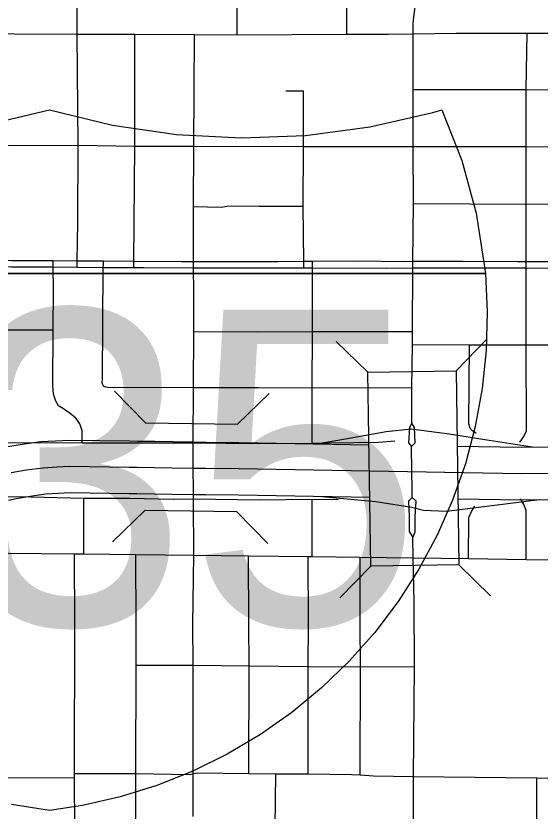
# Model space of a CAD drawing. Extents: x -1403959 to 81668, y -1400582 to 11018.
# Drawn here: x 6948.6 to 7006.5, y 8244.1 to 8331.9 of the extents above; entities that cross this region are included whole.
import ezdxf

# ---------------------------------------------------------------- set-up
doc = ezdxf.new("R2010")
doc.units = 0
for name, color, linetype in [('tdCiAirportTxt', 7, 'Continuous'), ('tdCiCityCartoShort', 7, 'Continuous'), ('tdCiCityStreetTxt', 7, 'Continuous'), ('tdCiSectNmbr', 7, 'Continuous'), ('tdCiSectTwpRng', 7, 'Continuous'), ('tdCoPriCL', 7, 'Continuous'), ('tdCoSurfEarth', 7, 'Continuous'), ('tdCoSurfGravel', 7, 'Continuous')]:
    doc.layers.add(name, color=color, linetype=linetype)

msp = doc.modelspace()

# ---------------------------------------------------------------- linework, layer by layer
at = {"layer": 'tdCiAirportTxt'}
for points in [[(6997.355, 8284.397), (7004.499, 8284.299), (7008.492, 8284.323), (7009.534, 8284.377), (7012.054, 8284.612), (7013.781, 8284.818), (7016.013, 8285.199), (7017.739, 8285.549), (7019.273, 8285.964), (7020.505, 8286.293), (7022.133, 8286.789), (7023.897, 8287.425), (7025.082, 8287.891), (7026.111, 8288.329), (7026.825, 8288.684), (7037.26, 8293.771), (7040.544, 8295.35), (7041.502, 8295.82)], [(6997.44, 8278.592), (7004.477, 8278.495), (7008.66, 8278.52), (7009.954, 8278.588), (7012.666, 8278.84), (7014.614, 8279.072), (7017.078, 8279.494), (7019.075, 8279.898), (7020.778, 8280.359), (7022.101, 8280.712), (7023.964, 8281.28), (7025.944, 8281.993), (7027.282, 8282.52), (7028.541, 8283.056), (7029.388, 8283.477), (7039.789, 8288.547), (7043.079, 8290.129), (7045.051, 8291.096), (7047.068, 8292.054)], [(6947.51, 8284.321), (6949.296, 8284.638), (6951.361, 8284.905), (6952.971, 8285.005), (6954.517, 8285.079), (6961.186, 8284.982), (6962.058, 8284.969), (6963.964, 8284.949), (6965.936, 8284.913), (6968.214, 8284.881), (6969.635, 8284.854), (6973.281, 8284.822), (6987.607, 8284.566)], [(6947.795, 8278.437), (6948.651, 8278.629), (6950.176, 8278.899), (6951.914, 8279.125), (6953.29, 8279.21), (6954.614, 8279.274), (6961.102, 8279.179), (6961.985, 8279.166), (6963.881, 8279.145), (6965.843, 8279.111), (6968.118, 8279.078), (6969.555, 8279.051), (6973.204, 8279.019), (6987.692, 8278.76)]]:
    msp.add_lwpolyline(points, dxfattribs=at)
at = {"layer": 'tdCiCityCartoShort'}
for points in [[(7051.031, 8297.122), (7043.785, 8293.681), (7041.807, 8292.711), (7038.52, 8291.13), (7028.102, 8286.052), (7027.321, 8285.664), (7026.177, 8285.177), (7024.916, 8284.68), (7023.043, 8284.006), (7021.298, 8283.473), (7020.02, 8283.132), (7018.401, 8282.694), (7016.54, 8282.317), (7014.191, 8281.915), (7012.353, 8281.696), (7009.737, 8281.453), (7008.569, 8281.392), (7004.48, 8281.368), (6995.971, 8281.485)], [(6995.983, 8281.484), (6973.235, 8281.891), (6969.587, 8281.923), (6968.158, 8281.95), (6965.882, 8281.982), (6963.914, 8282.017), (6962.013, 8282.038), (6961.137, 8282.051), (6954.558, 8282.147), (6953.123, 8282.078), (6951.631, 8281.985), (6949.73, 8281.739), (6948.075, 8281.446)]]:
    msp.add_lwpolyline(points, dxfattribs=at)
at = {"layer": 'tdCiCityStreetTxt'}
for p, q in [((6987.49, 8292.586), (6983.991, 8295.984)), ((6997.233, 8292.729), (7000.631, 8296.227)), ((6987.49, 8292.586), (6997.233, 8292.729)), ((6987.804, 8271.143), (6987.49, 8292.586)), ((6997.233, 8292.729), (6997.547, 8271.286)), ((6987.804, 8271.143), (6984.406, 8267.647)), ((6997.547, 8271.286), (6987.804, 8271.143)), ((6997.547, 8271.286), (6997.547, 8271.286)), ((6997.547, 8271.286), (7001.046, 8267.891))]:
    msp.add_line(p, q, dxfattribs=at)
at = {"layer": 'tdCiSectNmbr'}
for points in [[(6927.291, 8329.967), (6931.832, 8329.944), (6939.866, 8329.967), (6941.253, 8329.97), (6948.418, 8329.943), (6955.387, 8329.922), (6961.764, 8329.899), (6968.325, 8329.878), (6973.056, 8329.852), (6985.159, 8329.902), (6989.723, 8329.901)], [(6989.723, 8329.901), (6989.723, 8329.901), (6992.491, 8329.943), (6997.252, 8330.021)], [(6992.407, 8297.063), (6992.446, 8304.09), (6992.448, 8304.439), (6992.451, 8304.786), (6992.513, 8311.195), (6992.491, 8317.487), (6992.488, 8323.789), (6992.491, 8329.943)], [(6997.252, 8330.021), (6997.252, 8330.021), (7002.541, 8330.015), (7005.081, 8330.006), (7008.699, 8330.015), (7017.028, 8330.033), (7022.608, 8330.049), (7028.471, 8330.11), (7030.968, 8330.157), (7034.587, 8330.202), (7040.79, 8330.244)], [(6992.491, 8317.487), (7004.988, 8317.505), (7016.846, 8317.484), (7016.846, 8317.484)], [(6992.355, 8290.9), (6992.407, 8295.63), (6992.407, 8297.063)], [(6992.332, 8286.929), (6992.34, 8288.231), (6992.355, 8290.9)], [(6992.332, 8286.929), (6992.074, 8286.473), (6991.982, 8284.793), (6992.323, 8284.355)], [(6992.323, 8284.355), (6992.73, 8284.793), (6992.639, 8286.473), (6992.332, 8286.929)], [(6992.323, 8284.355), (6992.323, 8284.355)], [(6992.323, 8284.302), (6992.323, 8284.355)], [(6992.338, 8281.61), (6992.323, 8284.302)], [(6992.38, 8278.739), (6992.366, 8279.668), (6992.338, 8281.61)], [(6992.38, 8278.739), (6991.967, 8278.32), (6992.043, 8276.626), (6992.059, 8274.977), (6992.444, 8274.323)], [(6992.82, 8278.288), (6992.822, 8278.32), (6992.38, 8278.739)], [(6992.448, 8274.333), (6992.7, 8274.962), (6992.73, 8276.656), (6992.82, 8278.288)], [(6992.477, 8272.061), (6992.444, 8274.323), (6992.448, 8274.333)], [(6992.595, 8267.193), (6992.477, 8272.061)], [(6992.544, 8247.911), (6992.627, 8260.057), (6992.595, 8267.193)], [(6992.523, 8241.547), (6992.544, 8247.911)]]:
    msp.add_lwpolyline(points, dxfattribs=at)
at = {"layer": 'tdCiSectTwpRng'}
for points in [[(6973.056, 8329.852), (6973.023, 8337.011), (6972.911, 8354.089)], [(6985.159, 8329.902), (6985.13, 8341.949), (6984.92, 8354.238)], [(6992.491, 8329.943), (6992.477, 8331.108), (6992.59, 8332.116), (6992.732, 8332.883), (6992.984, 8333.575), (6993.353, 8334.356), (6993.835, 8335.194), (6994.46, 8335.932), (6995.36, 8336.864), (6995.733, 8337.326), (6996.107, 8337.878), (6996.462, 8338.554), (6996.765, 8339.266), (6997.014, 8339.959), (6997.12, 8340.938), (6997.159, 8342.254)], [(6955.385, 8304.204), (6955.381, 8304.846), (6955.45, 8309.106), (6955.499, 8317.635), (6955.387, 8329.922), (6955.343, 8341.205), (6955.331, 8341.738), (6955.306, 8341.795)], [(6961.652, 8304.163), (6961.648, 8304.488), (6961.651, 8304.812), (6961.76, 8317.541), (6961.764, 8329.899)], [(6968.204, 8284.759), (6968.218, 8290.881), (6968.269, 8297.072), (6968.261, 8301.496), (6968.234, 8304.116), (6968.23, 8304.473), (6968.23, 8304.784), (6968.241, 8310.882), (6968.255, 8317.558), (6968.325, 8329.878)], [(7004.988, 8317.505), (7004.967, 8323.803), (7005.081, 8330.006)], [(6978.446, 8323.658), (6980.363, 8323.658)], [(6980.363, 8317.517), (6980.363, 8323.658)], [(6992.488, 8323.789), (7004.967, 8323.803), (7016.94, 8323.761)], [(6917.154, 8317.8), (6948.18, 8317.611), (6955.499, 8317.635), (6961.76, 8317.541), (6968.255, 8317.558), (6980.363, 8317.517), (6992.491, 8317.487), (6992.491, 8317.487)], [(6980.402, 8304.434), (6980.399, 8304.797), (6980.352, 8310.916), (6980.363, 8317.517)], [(7004.97, 8304.418), (7004.97, 8304.77), (7004.966, 8311.148), (7004.988, 8317.505)], [(6968.241, 8310.882), (6971.326, 8310.82), (6972.12, 8310.96), (6975.485, 8310.929), (6980.352, 8310.916)], [(6992.513, 8311.195), (7004.966, 8311.148), (7016.789, 8311.191)], [(6919.545, 8304.377), (6924.642, 8304.355), (6928.492, 8304.338), (6935.203, 8304.298), (6939.211, 8304.275), (6941.155, 8304.264), (6946.977, 8304.234), (6948.111, 8304.228), (6951.408, 8304.211), (6952.723, 8304.201), (6955.385, 8304.18), (6958.271, 8304.157), (6961.652, 8304.13), (6962.738, 8304.122), (6968.234, 8304.116), (6975.878, 8304.109), (6980.405, 8304.101), (6981.376, 8304.099), (6989.579, 8304.083), (6992.446, 8304.09)], [(6992.447, 8304.786), (6991.414, 8304.784), (6986.393, 8304.823), (6981.378, 8304.801), (6980.399, 8304.797), (6977.56, 8304.784), (6968.23, 8304.784), (6966.918, 8304.784), (6961.651, 8304.812), (6958.275, 8304.83), (6957.207, 8304.835), (6955.381, 8304.846), (6952.72, 8304.862), (6948.111, 8304.889), (6946.978, 8304.896), (6946.373, 8304.899), (6941.156, 8304.93), (6939.976, 8304.937), (6935.209, 8304.963), (6932.953, 8304.976), (6925.344, 8305.014), (6924.65, 8305.018), (6920.962, 8305.042)], [(6955.944, 8284.782), (6955.944, 8286.114), (6955.661, 8286.882), (6955.237, 8287.487), (6954.612, 8288.012), (6953.865, 8288.517), (6953.329, 8288.87), (6953.027, 8289.375), (6952.785, 8290.162), (6952.704, 8291.091), (6952.72, 8297.254), (6952.751, 8301.669), (6952.723, 8304.201), (6952.719, 8304.552)], [(6952.719, 8304.552), (6952.72, 8304.862)], [(6958.212, 8291.176), (6958.159, 8291.398), (6958.175, 8291.853), (6958.271, 8304.157), (6958.273, 8304.473)], [(6958.273, 8304.473), (6958.275, 8304.811)], [(6980.404, 8304.137), (6980.402, 8304.434)], [(6981.329, 8284.726), (6981.347, 8290.866), (6981.365, 8297.056), (6981.376, 8304.099), (6981.376, 8304.438)], [(6981.376, 8304.438), (6981.378, 8304.791)], [(7034.658, 8305.14), (7034.622, 8305.134), (7034.328, 8305.114), (7034.033, 8305.129), (7028.56, 8304.971), (7027.852, 8304.95), (7022.198, 8304.825), (7020.918, 8304.797), (7016.841, 8304.764), (7016.279, 8304.759), (7013.322, 8304.759), (7004.97, 8304.77), (7004.044, 8304.772), (6997.978, 8304.797), (6992.451, 8304.786), (6992.447, 8304.786)], [(6992.448, 8304.09), (7000.883, 8304.109), (7004.97, 8304.098), (7010.098, 8304.083), (7015.999, 8304.058), (7016.847, 8304.082), (7022.2, 8304.231), (7022.41, 8304.236), (7028.562, 8304.328), (7030.923, 8304.364), (7034.109, 8304.428), (7034.715, 8304.45), (7034.766, 8304.458)], [(7004.272, 8284.863), (7004.726, 8285.492), (7005.005, 8286.104), (7004.971, 8295.596), (7004.97, 8304.098), (7004.97, 8304.418)], [(6992.446, 8304.09), (6992.448, 8304.09)], [(6929.564, 8297.247), (6929.622, 8297.311), (6929.972, 8297.414), (6930.677, 8297.442), (6935.211, 8297.347), (6941.145, 8297.347), (6946.977, 8297.253), (6952.72, 8297.254)], [(6968.269, 8297.072), (6975.304, 8297.021), (6981.365, 8297.056), (6992.407, 8297.063)], [(6992.407, 8295.63), (6998.719, 8295.613), (7004.971, 8295.596), (7016.93, 8295.581)], [(6999.434, 8285.824), (6999.085, 8286.052), (6998.788, 8286.366), (6998.631, 8286.873), (6998.719, 8295.613)], [(6958.212, 8291.176), (6958.235, 8291.08)], [(6958.235, 8291.08), (6958.512, 8290.949), (6958.78, 8290.919), (6968.218, 8290.881)], [(6968.218, 8290.881), (6975.423, 8290.881), (6981.347, 8290.866), (6992.355, 8290.9)], [(6983.163, 8284.761), (6988.67, 8284.853), (6990.474, 8284.979)], [(6946.913, 8284.802), (6955.944, 8284.782), (6968.204, 8284.759)], [(6968.193, 8243.498), (6968.193, 8248.132), (6968.193, 8248.232), (6968.193, 8248.344), (6968.182, 8260.21), (6968.144, 8264.764), (6968.266, 8272.35), (6968.243, 8278.485), (6968.243, 8278.571), (6968.243, 8279.45), (6968.243, 8279.56), (6968.203, 8281.979), (6968.204, 8284.759)], [(6968.204, 8284.759), (6975.42, 8284.719), (6981.329, 8284.726)], [(6981.329, 8284.726), (6983.163, 8284.761)], [(6947.579, 8278.817), (6948.79, 8278.858), (6950.262, 8278.817), (6956.124, 8278.656), (6961.161, 8278.652)], [(6956.115, 8272.497), (6956.124, 8278.656)], [(6961.161, 8278.652), (6966.003, 8278.551), (6966.006, 8278.551)], [(6966.006, 8278.551), (6968.243, 8278.571)], [(6968.243, 8278.571), (6975.467, 8278.49), (6981.333, 8278.536), (6984.232, 8278.519)], [(6981.33, 8272.238), (6981.333, 8278.536)], [(7004.967, 8271.883), (7004.985, 8277.317), (7004.723, 8277.946), (7004.356, 8278.593)], [(6998.597, 8272.014), (6998.631, 8276.513), (6998.946, 8277.195), (6999.295, 8277.789)], [(6934.157, 8272.565), (6934.843, 8272.646), (6936.215, 8272.646), (6940.27, 8272.629), (6941.047, 8272.625), (6947.787, 8272.585), (6955.086, 8272.497), (6956.115, 8272.497), (6961.877, 8272.435), (6968.266, 8272.35)], [(6955.153, 8236.394), (6955.082, 8247.828), (6955.096, 8248.238), (6955.126, 8264.764), (6955.086, 8272.497)], [(6961.894, 8236.305), (6961.892, 8237.157), (6961.867, 8248.238), (6961.908, 8260.236), (6961.897, 8264.764), (6961.877, 8272.435)], [(6968.266, 8272.35), (6974.294, 8272.286), (6980.91, 8272.238), (6981.33, 8272.238), (6986.627, 8272.149), (6992.477, 8272.061)], [(6974.329, 8248.265), (6974.369, 8260.158), (6974.355, 8264.785), (6974.294, 8272.286)], [(6980.882, 8248.21), (6980.883, 8260.079), (6980.928, 8264.772), (6980.91, 8272.238)], [(6986.646, 8248.1), (6986.669, 8260.035), (6986.656, 8264.807), (6986.627, 8272.149)], [(6992.477, 8272.061), (6998.597, 8272.014), (7004.967, 8271.883), (7016.845, 8271.796), (7022.823, 8271.909), (7028.813, 8271.822), (7034.808, 8271.815)], [(6961.908, 8260.236), (6968.182, 8260.21)], [(6968.182, 8260.21), (6974.369, 8260.158)], [(6974.369, 8260.158), (6974.369, 8260.158), (6980.883, 8260.079), (6986.669, 8260.035), (6992.627, 8260.057)], [(6955.096, 8248.238), (6958.378, 8248.251), (6961.867, 8248.238), (6967.771, 8248.14), (6968.173, 8248.227)], [(6968.173, 8248.227), (6968.193, 8248.232), (6968.217, 8248.237)], [(6968.217, 8248.237), (6968.682, 8248.338), (6974.329, 8248.265), (6977.31, 8248.232), (6980.882, 8248.21), (6985.681, 8248.153), (6986.646, 8248.1)], [(6977.224, 8236.168), (6977.267, 8242.285), (6977.31, 8248.232)], [(6986.646, 8248.1), (6988.116, 8247.986), (6992.544, 8247.911)], [(6917.2, 8248.023), (6925.31, 8247.866), (6932.792, 8247.807), (6940.151, 8247.755), (6947.73, 8247.756), (6955.082, 8247.828)], [(6992.544, 8247.911), (7006.155, 8247.762), (7016.736, 8247.64)], [(7006.193, 8233.49), (7006.155, 8241.392), (7006.155, 8247.762)]]:
    msp.add_lwpolyline(points, dxfattribs=at)
at = {"layer": 'tdCoPriCL'}
for points in [[(6992.28, 8286.29), (6989.503, 8285.981), (6985.001, 8285.163)], [(7000.879, 8285.047), (6996.479, 8285.719), (6992.28, 8286.29)], [(6985.001, 8285.163), (6982.678, 8284.766), (6981.555, 8284.622)], [(7005.686, 8284.312), (7005.213, 8284.382), (7000.879, 8285.047)], [(6981.495, 8278.88), (6982.418, 8278.843)], [(6982.418, 8278.843), (6988.373, 8278.28), (6992.363, 8277.658)], [(6996.189, 8277.219), (7003.259, 8278.101), (7006.437, 8278.498)], [(6992.363, 8277.658), (6993.622, 8277.332), (6996.189, 8277.219)]]:
    msp.add_lwpolyline(points, dxfattribs=at)
at = {"layer": 'tdCoSurfEarth'}
for p, q in [((6962.912, 8286.967), (6959.516, 8290.465)), ((6973.08, 8286.821), (6976.578, 8290.22)), ((6962.912, 8286.967), (6973.08, 8286.821)), ((6962.844, 8277.294), (6959.277, 8273.825)), ((6973.033, 8277.147), (6962.844, 8277.294)), ((6973.033, 8277.147), (6976.431, 8273.65))]:
    msp.add_line(p, q, dxfattribs=at)
at = {"layer": 'tdCoSurfGravel'}
msp.add_line((6904.307, 8303.491), (7000.374, 8303.491), dxfattribs=at)
msp.add_lwpolyline([(7000.468, 8303.491), (6904.178, 8303.491), (6905.043, 8309.442), (6906.555, 8315.263), (6908.996, 8321.547), (6915.941, 8319.865), (6923.012, 8318.831), (6930.149, 8318.454), (6937.29, 8318.737), (6944.374, 8319.677), (6952.323, 8321.547), (6959.269, 8319.865), (6966.34, 8318.831), (6973.477, 8318.454), (6980.617, 8318.737), (6987.702, 8319.677), (6994.669, 8321.267), (6995.651, 8321.547), (6997.866, 8315.955), (6999.455, 8310.155)], close=True, dxfattribs=at)
for points in [[(6944.374, 8319.677), (6952.323, 8321.547), (6959.269, 8319.865), (6966.34, 8318.831), (6973.477, 8318.454), (6980.617, 8318.737), (6987.702, 8319.677), (6994.669, 8321.267), (6995.651, 8321.547), (6997.866, 8315.955), (6999.455, 8310.155), (7000.468, 8303.491), (7000.683, 8299.243), (7000.569, 8294.991), (7000.124, 8290.761), (6999.354, 8286.578), (6998.261, 8282.468), (6996.852, 8278.455), (6995.137, 8274.562), (6993.125, 8270.815), (6990.829, 8267.235), (6988.262, 8263.844), (6985.44, 8260.662), (6982.379, 8257.708), (6979.099, 8255.001), (6975.619, 8252.556), (6971.959, 8250.388), (6968.143, 8248.511), (6964.192, 8246.935), (6960.131, 8245.67), (6955.985, 8244.724), (6952.323, 8244.164), (6948.122, 8244.828)], [(6904.178, 8303.491), (7000.468, 8303.491), (7000.683, 8299.243), (7000.569, 8294.991), (7000.124, 8290.761), (6999.354, 8286.578), (6998.261, 8282.468), (6996.852, 8278.455), (6995.137, 8274.562), (6993.125, 8270.815), (6990.829, 8267.235), (6988.262, 8263.844), (6985.44, 8260.662), (6982.379, 8257.708), (6979.099, 8255.001), (6975.619, 8252.556), (6971.959, 8250.388), (6968.143, 8248.511), (6964.192, 8246.935), (6960.131, 8245.67), (6955.985, 8244.724), (6952.323, 8244.164), (6948.122, 8244.828)]]:
    msp.add_lwpolyline(points, dxfattribs=at)

# ---------------------------------------------------------------- texts
msp.add_text('235', height=34.822, dxfattribs=at).set_placement((6915.868, 8264.647))

doc.saveas('drawing.dxf')
